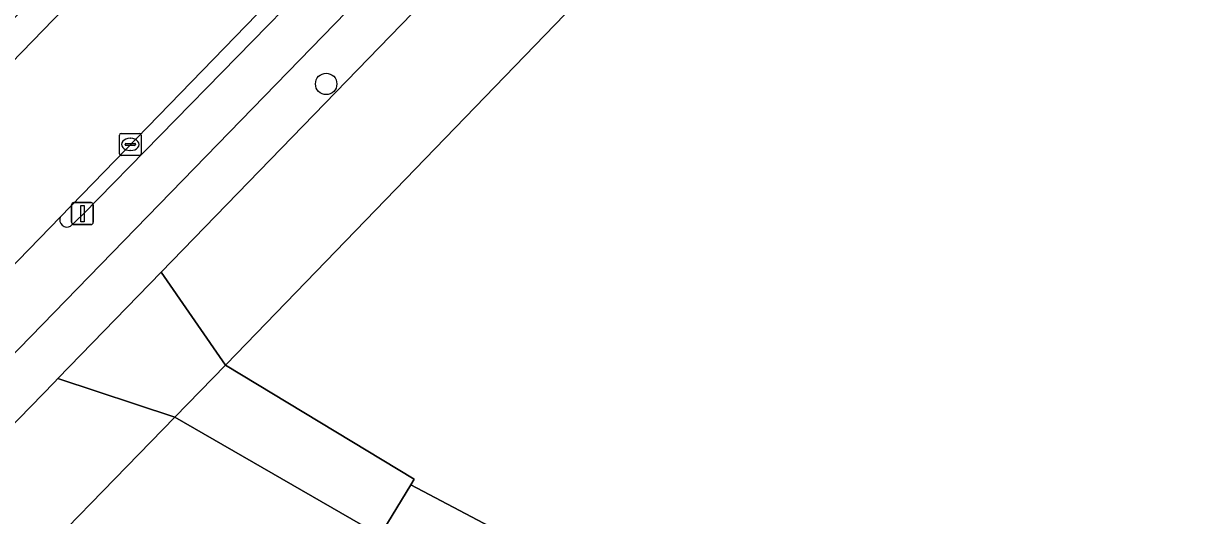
# Model space of a CAD drawing. Extents: x 162879 to 165540, y 384011 to 385181.
# Drawn here: x 164537.3 to 164590.7, y 384961.1 to 384983.6 of the extents above; entities that cross this region are included whole.
import ezdxf

# ---------------------------------------------------------------- set-up
doc = ezdxf.new("R2010")
doc.units = 0
for name, color, linetype in [('IMGEO_Boom', 7, 'Continuous'), ('IMGEO_Fietspad_open', 7, 'Continuous'), ('IMGEO_Grasland_overig', 7, 'Continuous'), ('IMGEO_Groenvoorziening', 7, 'Continuous'), ('IMGEO_Kolk', 7, 'Continuous'), ('IMGEO_Lichtmast', 7, 'Continuous'), ('IMGEO_Parkeervlak_halfverhard', 7, 'Continuous'), ('IMGEO_Rijbaan_lokaal_gesloten', 7, 'Continuous'), ('IMGEO_Verkeerseiland_open', 7, 'Continuous'), ('IMGEO_Voetpad_onverhard', 7, 'Continuous'), ('IMGEO_Voetpad_open', 7, 'Continuous')]:
    doc.layers.add(name, color=color, linetype=linetype)

msp = doc.modelspace()

# ---------------------------------------------------------------- linework, layer by layer
at = {"layer": 'IMGEO_Boom'}
msp.add_circle((164551.097, 384980.811), 0.489, dxfattribs=at)
at = {"layer": 'IMGEO_Fietspad_open'}
for points in [[(164591.321, 385027.595), (164587.464, 385023.733), (164582.193, 385018.33), (164574.706, 385010.581), (164574.629, 385010.547), (164574.097, 385010.045), (164573.801, 385009.856), (164573.65, 385009.806), (164573.51, 385009.809), (164573.425, 385009.877), (164569.891, 385006.233), (164569.925, 385006.206), (164569.991, 385005.96), (164569.927, 385005.757), (164564.631, 385000.063), (164539.994, 384974.855), (164539.406, 384974.303)], [(164524.725, 384956.023), (164537.041, 384968.682), (164567.524, 385000.074), (164572.387, 385005.088), (164575.549, 385008.392), (164580.902, 385013.894), (164592.668, 385025.898)], [(164519.802, 384947.755), (164525.687, 384953.807), (164538.677, 384967.165), (164538.832, 384967.325), (164543.553, 384972.197), (164570.494, 385000), (164574.636, 385004.275), (164575.904, 385005.724), (164578.843, 385008.769), (164582.343, 385012.396), (164580.902, 385013.894), (164575.549, 385008.392), (164572.387, 385005.088), (164567.524, 385000.074), (164537.041, 384968.682), (164524.725, 384956.023), (164506.984, 384937.764), (164500.817, 384931.186), (164499.936, 384930.215), (164488.315, 384917.517), (164488.668, 384917.162), (164485.525, 384913.981), (164485.186, 384914.349), (164481.909, 384911.538)], [(164538.94, 384974.713), (164538.479, 384974.237), (164535.041, 384970.705), (164534.339, 384969.992)]]:
    msp.add_lwpolyline(points, dxfattribs=at)
msp.add_arc((164539.241, 384974.585), 0.327, 156.9145, 300.401, dxfattribs=at)
at = {"layer": 'IMGEO_Grasland_overig'}
for points in [[(164596.669, 384998.831), (164585.198, 385004.76), (164583.301, 385006.143), (164582.911, 385005.73), (164578.176, 385000.723), (164577.477, 385000), (164546.523, 384967.967), (164546.491, 384967.934), (164555.123, 384962.721), (164554.967, 384962.463), (164564.965, 384957.185), (164573.749, 384952.749), (164597.731, 384940.178)], [(164591.39, 384940.94), (164572.865, 384950.251), (164553.695, 384960.357), (164553.562, 384960.136), (164544.172, 384965.551), (164527.732, 384948.654), (164525.133, 384945.983), (164520.34, 384941.057), (164528.863, 384932.82), (164535.957, 384927.921), (164550.294, 384918.021), (164554.696, 384914.982), (164551.295, 384907.792), (164552.816, 384906.181), (164556.8, 384901.962), (164557.323, 384901.699), (164557.847, 384901.436), (164577.751, 384922.752), (164612.572, 384901.969)]]:
    msp.add_lwpolyline(points, dxfattribs=at)
at = {"layer": 'IMGEO_Groenvoorziening'}
msp.add_lwpolyline([(164543.479, 384988.779), (164543.841, 384989.15), (164542.95, 384990.019), (164534.302, 384981.274), (164531.429, 384978.394), (164532.432, 384977.39), (164535.235, 384980.265)], close=True, dxfattribs=at)
at = {"layer": 'IMGEO_Kolk'}
for p, q in [((164541.642, 384977.615), (164541.642, 384978.467)), ((164541.717, 384978.541), (164542.569, 384978.541)), ((164542.643, 384978.467), (164542.643, 384977.615)), ((164541.901, 384978.035), (164541.901, 384978.047)), ((164542.339, 384977.998), (164541.941, 384977.998)), ((164541.944, 384978.084), (164542.342, 384978.084)), ((164542.13, 384978.321), (164542.155, 384978.321)), ((164542.385, 384978.047), (164542.385, 384978.035)), ((164542.569, 384977.541), (164541.717, 384977.541)), ((164542.153, 384977.761), (164542.128, 384977.761))]:
    msp.add_line(p, q, dxfattribs=at)
for points in [[(164541.642, 384977.615), (164541.642, 384978.467)], [(164541.717, 384978.541), (164542.569, 384978.541)], [(164542.643, 384978.467), (164542.643, 384977.615)], [(164542.569, 384977.541), (164541.717, 384977.541)]]:
    msp.add_lwpolyline(points, dxfattribs=at)
for centre, radius, start, end in [((164541.719, 384978.465), 0.0765, 91.552, 178.448), ((164541.719, 384978.465), 0.0765, 91.552, 178.448), ((164542.567, 384978.465), 0.0765, 1.552, 88.448), ((164542.567, 384978.465), 0.0765, 1.552, 88.448), ((164541.941, 384978.044), 0.0403, 85.8775, 175.7526), ((164541.938, 384978.034), 0.0366, 178.938, 274.7102), ((164542.342, 384978.041), 0.043, 264.8664, 352.4533), ((164542.346, 384978.046), 0.0386, 1.7309, 96.639), ((164541.719, 384977.617), 0.0765, 181.552, 268.448), ((164541.719, 384977.617), 0.0765, 181.552, 268.448), ((164542.567, 384977.617), 0.0765, 271.552, 358.448), ((164542.567, 384977.617), 0.0765, 271.552, 358.448)]:
    msp.add_arc(centre, radius, start, end, dxfattribs=at)
for centre, major_axis, ratio, start_param, end_param in [((164542.129, 384978.041), (-0.387, 0.002), 0.722429, 4.712389, 7.853982), ((164542.154, 384978.041), (-0.39, 0.002), 0.717154, 1.570796, 4.712389)]:
    msp.add_ellipse(centre, major_axis=major_axis, ratio=ratio, start_param=start_param, end_param=end_param, dxfattribs=at)
at = {"layer": 'IMGEO_Lichtmast'}
for p, q in [((164539.459, 384974.475), (164539.459, 384975.275)), ((164539.459, 384975.275), (164539.459, 384974.475)), ((164539.559, 384975.375), (164540.349, 384975.375)), ((164540.349, 384975.375), (164539.559, 384975.375)), ((164540.449, 384975.275), (164540.449, 384974.475)), ((164540.449, 384974.475), (164540.449, 384975.275)), ((164540.349, 384974.375), (164539.559, 384974.375)), ((164539.559, 384974.375), (164540.349, 384974.375))]:
    msp.add_line(p, q, dxfattribs=at)
msp.add_lwpolyline([(164539.879, 384975.25), (164540.029, 384975.25), (164540.029, 384974.5), (164539.879, 384974.5), (164539.879, 384975.25)], dxfattribs=at)
for centre, start, end in [((164539.559, 384975.275), 90, 180), ((164539.559, 384975.275), 90, 180), ((164540.349, 384975.275), 0, 90), ((164540.349, 384975.275), 360, 90), ((164539.559, 384974.475), 180, 270), ((164539.559, 384974.475), 180, 270), ((164540.349, 384974.475), 270, 0), ((164540.349, 384974.475), 270, 0)]:
    msp.add_arc(centre, 0.1, start, end, dxfattribs=at)
at = {"layer": 'IMGEO_Parkeervlak_halfverhard'}
for points in [[(164546.523, 384967.967), (164577.477, 385000), (164578.176, 385000.723), (164574.636, 385004.275), (164570.494, 385000), (164543.553, 384972.197), (164546.491, 384967.934)], [(164544.172, 384965.551), (164538.832, 384967.325), (164538.677, 384967.165), (164525.687, 384953.807), (164519.802, 384947.755), (164525.133, 384945.983), (164527.732, 384948.654)]]:
    msp.add_lwpolyline(points, close=True, dxfattribs=at)
at = {"layer": 'IMGEO_Rijbaan_lokaal_gesloten'}
for points in [[(164584.426, 385031.191), (164582.561, 385029.169), (164581.023, 385027.564), (164577.705, 385024.124), (164574.881, 385021.249), (164571.433, 385017.685), (164567.805, 385013.99), (164561.194, 385007.144), (164555.539, 385001.354), (164551.813, 384997.343), (164547.243, 384992.669), (164546.651, 384992.028), (164543.841, 384989.15), (164543.479, 384988.779), (164535.235, 384980.265), (164532.432, 384977.39), (164530.756, 384975.658), (164530.427, 384975.312), (164528.445, 384973.232), (164523.387, 384968.086), (164520.996, 384965.63), (164508.558, 384952.853), (164500, 384944.014), (164496.865, 384940.776)], [(164534.339, 384969.992), (164535.041, 384970.705), (164538.479, 384974.237), (164538.94, 384974.713), (164563.437, 385000), (164564.619, 385001.279), (164569.535, 385006.268), (164569.67, 385006.406), (164573.245, 385010.06), (164573.479, 385010.3), (164580.048, 385017.151), (164581.555, 385018.701), (164581.779, 385018.931), (164588.057, 385025.386), (164589.835, 385027.355), (164590.251, 385027.965), (164591.514, 385029.791)]]:
    msp.add_lwpolyline(points, dxfattribs=at)
at = {"layer": 'IMGEO_Verkeerseiland_open'}
for points in [[(164564.631, 385000.063), (164569.927, 385005.757), (164569.991, 385005.96), (164569.925, 385006.206), (164569.891, 385006.233), (164569.813, 385006.294), (164569.67, 385006.406), (164569.535, 385006.268), (164564.619, 385001.279), (164563.437, 385000), (164538.94, 384974.713)], [(164539.406, 384974.303), (164539.994, 384974.855), (164564.631, 385000.063)]]:
    msp.add_lwpolyline(points, dxfattribs=at)
msp.add_arc((164539.241, 384974.585), 0.327, 156.9145, 300.401, dxfattribs=at)
at = {"layer": 'IMGEO_Voetpad_onverhard'}
msp.add_lwpolyline([(164597.731, 384940.178), (164573.749, 384952.749), (164564.965, 384957.185), (164554.967, 384962.463), (164553.695, 384960.357), (164572.865, 384950.251), (164591.39, 384940.94)], dxfattribs=at)
at = {"layer": 'IMGEO_Voetpad_open'}
for points in [[(164546.491, 384967.934), (164543.553, 384972.197), (164538.832, 384967.325), (164544.172, 384965.551)], [(164546.491, 384967.934), (164544.172, 384965.551), (164553.562, 384960.136), (164553.695, 384960.357), (164554.967, 384962.463), (164555.123, 384962.721)]]:
    msp.add_lwpolyline(points, close=True, dxfattribs=at)

doc.saveas('drawing.dxf')
